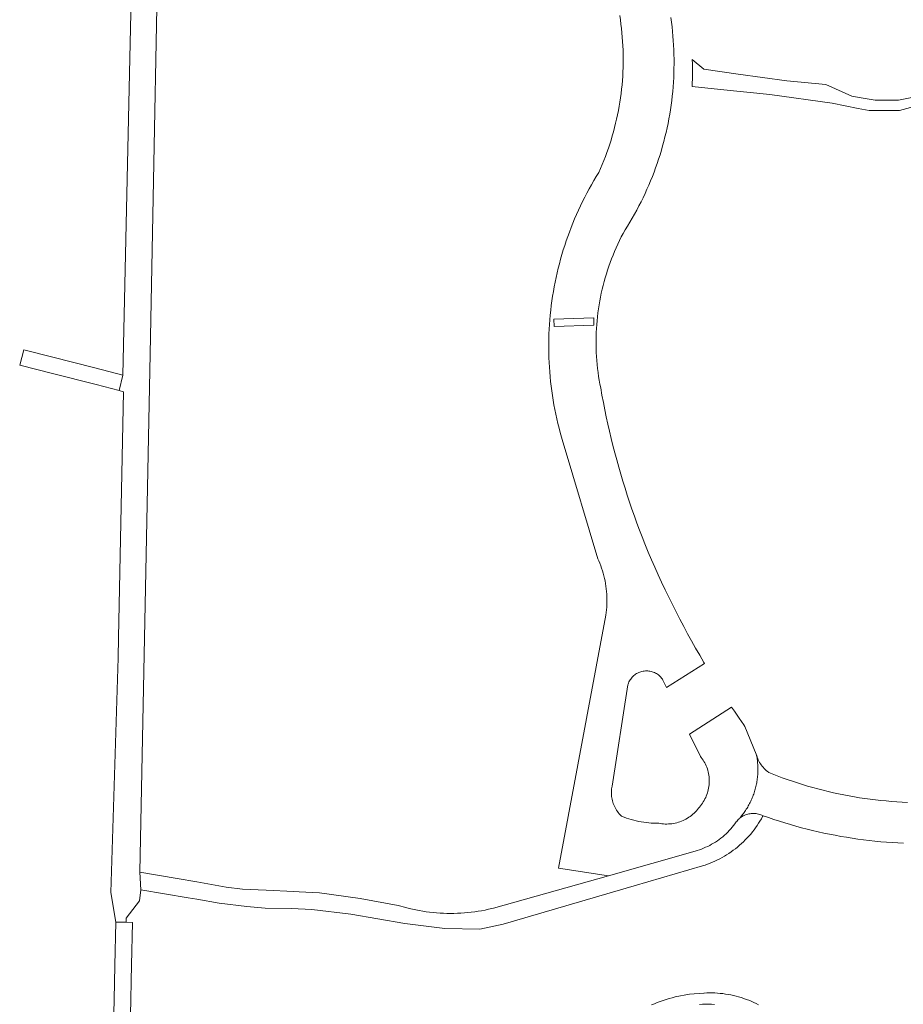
# Model space of a CAD drawing. Extents: x 152825 to 164088, y 457113 to 463005.
# Tile 274 of 364: x 158659 to 158762, y 460758 to 460873. Entities that reach past the tile are written whole.
import ezdxf

# ---------------------------------------------------------------- set-up
doc = ezdxf.new("R2010")
doc.units = 0
doc.header["$LTSCALE"] = 0.5
for name, color, linetype, lineweight in [('B-PV-VH-GESLOTENVERHARDING_ASFALT-GV', 251, 'CONTINUOUS', 18), ('B-PV-VH-HALFVERHARDING_GRAVEL-GV', 251, 'CONTINUOUS', 18), ('B-PV-VH-OPENVERHARDING_BETONSTRAATSTEEN-GV', 251, 'CONTINUOUS', 18), ('B-PV-VH-OPENVERHARDING_STRAATBAKSTEEN-GV', 251, 'CONTINUOUS', 18)]:
    doc.layers.add(name, color=color, linetype=linetype, lineweight=lineweight)

msp = doc.modelspace()

# ---------------------------------------------------------------- linework, layer by layer
at = {"layer": 'B-PV-VH-GESLOTENVERHARDING_ASFALT-GV', "flags": 128}
for points in [[(158662.8, 460833.795), (158659.607, 460834.604), (158659.113, 460832.819), (158662.924, 460831.851), (158668.005, 460830.562), (158670.688, 460829.882), (158671.144, 460831.678), (158667.871, 460832.51)], [(158672.236, 460767.937), (158670.297, 460767.981), (158670.188, 460762.932), (158670.103, 460758.976), (158669.999, 460754.184), (158671.938, 460754.142), (158672.042, 460758.895), (158672.09, 460761.127), (158672.129, 460762.967)]]:
    msp.add_lwpolyline(points, close=True, dxfattribs=at)
at = {"layer": 'B-PV-VH-HALFVERHARDING_GRAVEL-GV', "flags": 128}
msp.add_lwpolyline([(158763.044, 460864.021), (158761.49, 460863.673), (158760.398, 460863.674), (158758.739, 460863.675), (158757.132, 460863.967), (158756.057, 460864.163), (158752.998, 460865.506), (158748.454, 460865.953), (158742.785, 460866.739), (158738.816, 460867.321), (158737.447, 460868.425), (158737.483, 460867.909), (158737.487, 460867.23), (158737.48, 460866.551), (158737.422, 460865.288), (158740.74, 460864.915), (158746.493, 460864.361), (158753.757, 460863.342), (158756.79, 460862.741), (158758.067, 460862.488), (158761.586, 460862.472), (158764.843, 460863.373)], dxfattribs=at)
at = {"layer": 'B-PV-VH-OPENVERHARDING_BETONSTRAATSTEEN-GV', "flags": 128}
msp.add_lwpolyline([(158726, 460837.488), (158725.969, 460838.363), (158721.345, 460838.198), (158721.376, 460837.324)], close=True, dxfattribs=at)
msp.add_lwpolyline([(158762.512, 460781.914), (158761.891, 460781.943), (158761.271, 460781.98), (158760.651, 460782.025), (158760.032, 460782.077), (158759.414, 460782.138), (158758.796, 460782.207), (158758.179, 460782.283), (158757.564, 460782.368), (158756.949, 460782.46), (158756.336, 460782.56), (158755.724, 460782.668), (158755.113, 460782.785), (158754.505, 460782.909), (158753.897, 460783.04), (158753.292, 460783.18), (158752.688, 460783.327), (158752.086, 460783.482), (158751.487, 460783.645), (158750.889, 460783.816), (158750.294, 460783.994), (158749.701, 460784.18), (158749.11, 460784.373), (158748.522, 460784.574), (158747.937, 460784.783), (158747.144, 460785.085), (158746.357, 460785.401), (158746.336, 460785.416), (158746.199, 460785.522), (158746.066, 460785.634), (158745.939, 460785.752), (158745.818, 460785.876), (158745.702, 460786.005), (158745.592, 460786.139), (158745.489, 460786.278), (158745.392, 460786.422), (158745.302, 460786.57), (158745.219, 460786.723), (158745.143, 460786.878), (158745.074, 460787.038), (158745.013, 460787.2), (158744.959, 460787.365), (158744.913, 460787.532), (158744.943, 460787.383), (158744.97, 460787.234), (158744.994, 460787.084), (158745.016, 460786.933), (158745.035, 460786.782), (158745.051, 460786.631), (158745.065, 460786.48), (158745.076, 460786.328), (158745.085, 460786.177), (158745.091, 460786.025), (158745.094, 460785.873), (158745.095, 460785.721), (158745.093, 460785.569), (158745.088, 460785.417), (158745.081, 460785.266), (158745.071, 460785.114), (158745.058, 460784.963), (158745.043, 460784.811), (158745.025, 460784.661), (158745.004, 460784.51), (158744.981, 460784.36), (158744.955, 460784.21), (158744.927, 460784.061), (158744.896, 460783.912), (158744.862, 460783.764), (158744.826, 460783.616), (158744.787, 460783.469), (158744.746, 460783.323), (158744.702, 460783.178), (158744.656, 460783.033), (158744.607, 460782.889), (158744.556, 460782.746), (158744.502, 460782.604), (158744.445, 460782.463), (158744.386, 460782.323), (158744.325, 460782.184), (158744.262, 460782.046), (158744.195, 460781.909), (158744.127, 460781.773), (158744.056, 460781.639), (158743.983, 460781.506), (158743.908, 460781.374), (158743.83, 460781.243), (158743.75, 460781.114), (158743.668, 460780.986), (158743.583, 460780.86), (158743.497, 460780.735), (158743.408, 460780.612), (158743.317, 460780.49), (158743.224, 460780.37), (158743.128, 460780.252), (158743.031, 460780.135), (158742.932, 460780.02), (158743.03, 460780.102), (158743.144, 460780.185), (158743.263, 460780.262), (158743.385, 460780.333), (158743.512, 460780.396), (158743.641, 460780.452), (158743.774, 460780.501), (158743.909, 460780.542), (158744.047, 460780.575), (158744.186, 460780.6), (158744.326, 460780.618), (158744.467, 460780.628), (158744.608, 460780.629), (158744.749, 460780.623), (158744.89, 460780.608), (158745.029, 460780.586), (158745.167, 460780.556), (158745.304, 460780.518), (158745.437, 460780.472), (158745.568, 460780.419), (158745.696, 460780.359), (158746.328, 460780.138), (158746.963, 460779.924), (158747.601, 460779.718), (158748.241, 460779.52), (158748.883, 460779.329), (158749.527, 460779.146), (158750.174, 460778.97), (158750.823, 460778.803), (158751.473, 460778.643), (158752.126, 460778.491), (158752.78, 460778.346), (158753.436, 460778.21), (158754.094, 460778.081), (158754.753, 460777.96), (158755.413, 460777.847), (158756.075, 460777.742), (158756.738, 460777.645), (158757.402, 460777.556), (158758.067, 460777.475), (158758.733, 460777.402), (158759.399, 460777.336), (158760.067, 460777.279), (158760.735, 460777.229), (158761.404, 460777.188), (158762.073, 460777.154)], dxfattribs=at)
at = {"layer": 'B-PV-VH-OPENVERHARDING_STRAATBAKSTEEN-GV', "flags": 128}
for points in [[(158673.105, 460773.803), (158674.302, 460834.148), (158675.512, 460896.677), (158672.563, 460896.708), (158671.144, 460831.678), (158670.688, 460829.882), (158671.2, 460829.718), (158670.613, 460801.114), (158670.588, 460798.743), (158669.735, 460771.425), (158670.297, 460767.981), (158671.51, 460767.953), (158671.532, 460768.422), (158673.08, 460770.45), (158673.239, 460771.75)], [(158721.376, 460837.324), (158721.345, 460838.198), (158725.969, 460838.363), (158726, 460837.488)], [(158744.749, 460780.623), (158744.608, 460780.629), (158744.467, 460780.628), (158744.326, 460780.618), (158744.186, 460780.6), (158744.047, 460780.575), (158743.909, 460780.542), (158743.774, 460780.501), (158743.641, 460780.452), (158743.512, 460780.396), (158743.385, 460780.333), (158743.263, 460780.262), (158743.144, 460780.185), (158743.03, 460780.102), (158742.932, 460780.02), (158742.922, 460780.012), (158742.818, 460779.916), (158742.72, 460779.814), (158742.628, 460779.707), (158742.571, 460779.634), (158742.429, 460779.434), (158742.271, 460779.226), (158742.108, 460779.023), (158741.938, 460778.825), (158741.762, 460778.632), (158741.58, 460778.444), (158741.392, 460778.263), (158741.199, 460778.087), (158741.001, 460777.917), (158740.797, 460777.753), (158740.589, 460777.596), (158740.376, 460777.445), (158740.159, 460777.3), (158739.937, 460777.163), (158739.711, 460777.032), (158739.481, 460776.908), (158739.247, 460776.791), (158739.01, 460776.682), (158738.77, 460776.58), (158738.527, 460776.485), (158738.281, 460776.398), (158738.032, 460776.318), (158737.781, 460776.246), (158727.7, 460773.349), (158714.298, 460769.6), (158714.111, 460769.554), (158713.716, 460769.463), (158713.319, 460769.38), (158712.92, 460769.305), (158712.521, 460769.237), (158712.119, 460769.177), (158711.717, 460769.126), (158711.314, 460769.082), (158710.91, 460769.047), (158710.505, 460769.019), (158710.1, 460768.999), (158709.695, 460768.987), (158709.289, 460768.983), (158708.883, 460768.988), (158708.478, 460769), (158708.073, 460769.02), (158707.668, 460769.048), (158707.264, 460769.084), (158706.861, 460769.128), (158706.459, 460769.181), (158706.058, 460769.24), (158705.658, 460769.308), (158705.26, 460769.384), (158704.863, 460769.468), (158704.468, 460769.559), (158704.074, 460769.658), (158703.199, 460769.898), (158698.771, 460770.72), (158694.026, 460771.385), (158691.654, 460771.517), (158691.03, 460771.545), (158687.804, 460771.691), (158685.074, 460771.822), (158683.149, 460772.043), (158679.75, 460772.656), (158677.452, 460773.07), (158673.105, 460773.803), (158673.239, 460771.75), (158678.75, 460770.8), (158679.741, 460770.629), (158682.333, 460770.182), (158685.569, 460769.786), (158687.717, 460769.609), (158690.761, 460769.569), (158693.133, 460769.46), (158697.699, 460768.884), (158703.967, 460767.817), (158708.623, 460767.241), (158712.696, 460767.157), (158715.435, 460767.74), (158730.685, 460772.199), (158738.649, 460774.528), (158738.944, 460774.623), (158739.236, 460774.726), (158739.525, 460774.836), (158739.811, 460774.954), (158740.095, 460775.079), (158740.374, 460775.212), (158740.651, 460775.351), (158740.924, 460775.498), (158741.192, 460775.652), (158741.457, 460775.812), (158741.718, 460775.979), (158741.974, 460776.153), (158742.225, 460776.334), (158742.472, 460776.521), (158742.714, 460776.714), (158742.951, 460776.914), (158743.182, 460777.119), (158743.408, 460777.331), (158743.629, 460777.548), (158743.844, 460777.771), (158744.053, 460777.999), (158744.256, 460778.233), (158744.453, 460778.472), (158744.644, 460778.716), (158744.828, 460778.964), (158745.006, 460779.218), (158745.178, 460779.476), (158745.342, 460779.738), (158745.5, 460780.004), (158745.651, 460780.275), (158745.696, 460780.359), (158745.568, 460780.419), (158745.437, 460780.472), (158745.304, 460780.518), (158745.167, 460780.556), (158745.029, 460780.586), (158744.89, 460780.608)]]:
    msp.add_lwpolyline(points, close=True, dxfattribs=at)
for points in [[(158729.003, 460873.547), (158729.079, 460873.047), (158729.148, 460872.546), (158729.209, 460872.044), (158729.261, 460871.542), (158729.306, 460871.038), (158729.343, 460870.534), (158729.372, 460870.029), (158729.392, 460869.524), (158729.405, 460869.018), (158729.41, 460868.513), (158729.407, 460868.007), (158729.396, 460867.502), (158729.376, 460866.997), (158729.349, 460866.492), (158729.314, 460865.987), (158729.271, 460865.484), (158729.22, 460864.981), (158729.161, 460864.479), (158729.094, 460863.977), (158729.019, 460863.477), (158728.936, 460862.979), (158728.845, 460862.481), (158728.747, 460861.985), (158728.64, 460861.491), (158728.526, 460860.999), (158728.404, 460860.508), (158728.274, 460860.019), (158728.137, 460859.533), (158727.992, 460859.049), (158727.839, 460858.567), (158727.679, 460858.087), (158727.511, 460857.61), (158727.335, 460857.136), (158727.152, 460856.665), (158726.962, 460856.196), (158726.764, 460855.731), (158726.559, 460855.269), (158726.269, 460854.798), (158725.986, 460854.323), (158725.709, 460853.845), (158725.44, 460853.362), (158725.178, 460852.875), (158724.923, 460852.385), (158724.675, 460851.891), (158724.434, 460851.393), (158724.2, 460850.892), (158723.973, 460850.387), (158723.754, 460849.88), (158723.543, 460849.369), (158723.338, 460848.856), (158723.141, 460848.339), (158722.952, 460847.819), (158722.77, 460847.297), (158722.596, 460846.773), (158722.429, 460846.245), (158722.27, 460845.716), (158722.119, 460845.184), (158721.975, 460844.65), (158721.839, 460844.115), (158721.711, 460843.577), (158721.591, 460843.037), (158721.479, 460842.496), (158721.374, 460841.953), (158721.277, 460841.409), (158721.188, 460840.863), (158721.107, 460840.316), (158721.034, 460839.768), (158720.969, 460839.219), (158720.912, 460838.669), (158720.863, 460838.118), (158720.821, 460837.567), (158720.788, 460837.015), (158720.763, 460836.463), (158720.745, 460835.91), (158720.736, 460835.358), (158720.735, 460834.805), (158720.742, 460834.252), (158720.756, 460833.699), (158720.779, 460833.147), (158720.81, 460832.595), (158720.848, 460832.043), (158720.895, 460831.492), (158720.95, 460830.942), (158721.012, 460830.393), (158721.083, 460829.845), (158721.161, 460829.297), (158721.247, 460828.751), (158721.342, 460828.206), (158721.444, 460827.663), (158721.554, 460827.121), (158721.672, 460826.581), (158721.797, 460826.043), (158721.931, 460825.506), (158722.072, 460824.972), (158722.22, 460824.439), (158722.377, 460823.909), (158722.532, 460823.41), (158726.465, 460810.29), (158726.568, 460810.054), (158726.685, 460809.769), (158726.795, 460809.481), (158726.896, 460809.191), (158726.991, 460808.898), (158727.078, 460808.602), (158727.157, 460808.304), (158727.228, 460808.005), (158727.291, 460807.703), (158727.347, 460807.4), (158727.394, 460807.096), (158727.434, 460806.791), (158727.466, 460806.485), (158727.49, 460806.177), (158727.506, 460805.87), (158727.514, 460805.562), (158727.513, 460805.254), (158727.505, 460804.946), (158727.489, 460804.639), (158727.465, 460804.332), (158727.433, 460804.025), (158727.393, 460803.72), (158721.873, 460774.268), (158727.7, 460773.349), (158737.781, 460776.246), (158738.032, 460776.318), (158738.281, 460776.398), (158738.527, 460776.485), (158738.77, 460776.58), (158739.01, 460776.682), (158739.247, 460776.791), (158739.481, 460776.908), (158739.711, 460777.032), (158739.937, 460777.163), (158740.159, 460777.3), (158740.376, 460777.445), (158740.589, 460777.596), (158740.797, 460777.753), (158741.001, 460777.917), (158741.199, 460778.087), (158741.392, 460778.263), (158741.58, 460778.444), (158741.762, 460778.632), (158741.938, 460778.825), (158742.108, 460779.023), (158742.271, 460779.226), (158742.429, 460779.434), (158742.571, 460779.634), (158742.628, 460779.707), (158742.72, 460779.814), (158742.818, 460779.916), (158742.922, 460780.012), (158742.932, 460780.02), (158743.031, 460780.135), (158743.128, 460780.252), (158743.224, 460780.37), (158743.317, 460780.49), (158743.408, 460780.612), (158743.497, 460780.735), (158743.583, 460780.86), (158743.668, 460780.986), (158743.75, 460781.114), (158743.83, 460781.243), (158743.908, 460781.374), (158743.983, 460781.506), (158744.056, 460781.639), (158744.127, 460781.773), (158744.195, 460781.909), (158744.262, 460782.046), (158744.325, 460782.184), (158744.386, 460782.323), (158744.445, 460782.463), (158744.502, 460782.604), (158744.556, 460782.746), (158744.607, 460782.889), (158744.656, 460783.033), (158744.702, 460783.178), (158744.746, 460783.323), (158744.787, 460783.469), (158744.826, 460783.616), (158744.862, 460783.764), (158744.896, 460783.912), (158744.927, 460784.061), (158744.955, 460784.21), (158744.981, 460784.36), (158745.004, 460784.51), (158745.025, 460784.661), (158745.043, 460784.811), (158745.058, 460784.963), (158745.071, 460785.114), (158745.081, 460785.266), (158745.088, 460785.417), (158745.093, 460785.569), (158745.095, 460785.721), (158745.094, 460785.873), (158745.091, 460786.025), (158745.085, 460786.177), (158745.076, 460786.328), (158745.065, 460786.48), (158745.051, 460786.631), (158745.035, 460786.782), (158745.016, 460786.933), (158744.994, 460787.084), (158744.97, 460787.234), (158744.943, 460787.383), (158744.913, 460787.532), (158743.573, 460790.751), (158743.442, 460790.94), (158742.899, 460791.731), (158742.363, 460792.526), (158742.038, 460793.015), (158737.132, 460789.878), (158738.42, 460787.256), (158738.498, 460787.158), (158738.611, 460787.005), (158738.717, 460786.847), (158738.817, 460786.685), (158738.909, 460786.519), (158738.995, 460786.349), (158739.073, 460786.176), (158739.145, 460785.999), (158739.208, 460785.82), (158739.264, 460785.638), (158739.313, 460785.454), (158739.353, 460785.269), (158739.386, 460785.081), (158739.411, 460784.892), (158739.428, 460784.703), (158739.437, 460784.513), (158739.438, 460784.323), (158739.431, 460784.133), (158739.416, 460783.943), (158739.392, 460783.754), (158739.361, 460783.566), (158739.323, 460783.38), (158739.276, 460783.196), (158739.222, 460783.013), (158739.16, 460782.833), (158739.09, 460782.656), (158739.014, 460782.482), (158738.929, 460782.312), (158738.838, 460782.145), (158738.74, 460781.982), (158738.635, 460781.823), (158738.524, 460781.669), (158738.406, 460781.519), (158738.282, 460781.375), (158738.176, 460781.23), (158738.055, 460781.079), (158737.929, 460780.933), (158737.796, 460780.792), (158737.658, 460780.657), (158737.514, 460780.527), (158737.365, 460780.404), (158737.211, 460780.287), (158737.053, 460780.177), (158736.89, 460780.073), (158736.723, 460779.976), (158736.551, 460779.886), (158736.377, 460779.803), (158736.199, 460779.727), (158736.018, 460779.659), (158735.834, 460779.599), (158735.648, 460779.546), (158735.46, 460779.5), (158735.271, 460779.463), (158735.08, 460779.433), (158734.888, 460779.412), (158734.695, 460779.398), (158734.502, 460779.392), (158734.308, 460779.395), (158734.115, 460779.405), (158733.923, 460779.424), (158733.731, 460779.45), (158733.541, 460779.484), (158733.274, 460779.483), (158732.978, 460779.49), (158732.681, 460779.505), (158732.386, 460779.527), (158732.091, 460779.558), (158731.796, 460779.597), (158731.503, 460779.643), (158731.212, 460779.698), (158730.922, 460779.76), (158730.633, 460779.83), (158730.347, 460779.908), (158730.063, 460779.993), (158729.781, 460780.086), (158729.502, 460780.187), (158729.226, 460780.295), (158729.18, 460780.338), (158729.058, 460780.461), (158728.942, 460780.589), (158728.832, 460780.722), (158728.728, 460780.861), (158728.631, 460781.004), (158728.54, 460781.151), (158728.456, 460781.303), (158728.38, 460781.458), (158728.31, 460781.616), (158728.248, 460781.778), (158728.194, 460781.942), (158728.147, 460782.108), (158728.108, 460782.277), (158728.077, 460782.447), (158728.053, 460782.619), (158728.038, 460782.791), (158728.03, 460782.964), (158728.031, 460783.137), (158728.04, 460783.31), (158728.056, 460783.482), (158728.081, 460783.653), (158728.113, 460783.823), (158729.953, 460795.611), (158729.977, 460795.686), (158730.023, 460795.812), (158730.077, 460795.935), (158730.139, 460796.055), (158730.207, 460796.171), (158730.282, 460796.283), (158730.364, 460796.39), (158730.451, 460796.492), (158730.545, 460796.588), (158730.644, 460796.679), (158730.749, 460796.764), (158730.858, 460796.842), (158730.972, 460796.914), (158731.09, 460796.979), (158731.211, 460797.037), (158731.336, 460797.087), (158731.464, 460797.13), (158731.593, 460797.166), (158731.725, 460797.193), (158731.858, 460797.213), (158731.992, 460797.225), (158732.127, 460797.229), (158732.261, 460797.224), (158732.395, 460797.212), (158732.528, 460797.192), (158732.66, 460797.164), (158732.79, 460797.128), (158732.917, 460797.084), (158733.042, 460797.034), (158733.163, 460796.975), (158733.281, 460796.91), (158733.394, 460796.838), (158733.503, 460796.759), (158733.608, 460796.674), (158733.706, 460796.582), (158733.8, 460796.486), (158733.887, 460796.383), (158733.968, 460796.276), (158734.043, 460796.164), (158734.469, 460795.297), (158738.862, 460798.106), (158738.798, 460798.215), (158738.316, 460799.044), (158737.841, 460799.878), (158737.372, 460800.715), (158736.911, 460801.556), (158736.457, 460802.401), (158736.01, 460803.25), (158735.57, 460804.102), (158735.138, 460804.959), (158734.712, 460805.818), (158734.293, 460806.681), (158733.882, 460807.548), (158733.478, 460808.418), (158733.082, 460809.291), (158732.692, 460810.168), (158732.31, 460811.048), (158732.235, 460811.231), (158731.914, 460812.028), (158731.601, 460812.828), (158731.295, 460813.63), (158730.997, 460814.435), (158730.707, 460815.244), (158730.423, 460816.054), (158730.148, 460816.868), (158729.88, 460817.684), (158729.619, 460818.502), (158729.366, 460819.323), (158729.121, 460820.146), (158728.884, 460820.971), (158728.654, 460821.799), (158728.432, 460822.628), (158728.218, 460823.46), (158728.011, 460824.293), (158727.812, 460825.129), (158727.622, 460825.966), (158727.438, 460826.805), (158727.263, 460827.646), (158727.095, 460828.488), (158726.936, 460829.332), (158726.784, 460830.177), (158726.699, 460830.615), (158726.619, 460831.072), (158726.546, 460831.53), (158726.481, 460831.99), (158726.424, 460832.451), (158726.375, 460832.912), (158726.334, 460833.375), (158726.301, 460833.838), (158726.276, 460834.301), (158726.259, 460834.765), (158726.25, 460835.229), (158726.249, 460835.693), (158726.256, 460836.157), (158726.271, 460836.622), (158726.294, 460837.085), (158726.325, 460837.548), (158726.364, 460838.011), (158726.411, 460838.473), (158726.466, 460838.933), (158726.528, 460839.393), (158726.599, 460839.852), (158726.677, 460840.31), (158726.764, 460840.766), (158726.858, 460841.22), (158726.96, 460841.673), (158727.07, 460842.124), (158727.188, 460842.573), (158727.313, 460843.02), (158727.446, 460843.465), (158727.587, 460843.907), (158727.736, 460844.347), (158727.891, 460844.784), (158728.055, 460845.219), (158728.226, 460845.65), (158728.404, 460846.079), (158728.589, 460846.504), (158728.782, 460846.926), (158728.983, 460847.345), (158729.19, 460847.76), (158729.404, 460848.172), (158729.626, 460848.58), (158729.913, 460849.036), (158730.192, 460849.495), (158730.465, 460849.959), (158730.731, 460850.427), (158730.99, 460850.899), (158731.242, 460851.374), (158731.487, 460851.853), (158731.725, 460852.336), (158731.956, 460852.823), (158732.179, 460853.312), (158732.395, 460853.805), (158732.604, 460854.301), (158732.805, 460854.8), (158732.999, 460855.302), (158733.185, 460855.807), (158733.364, 460856.315), (158733.535, 460856.825), (158733.698, 460857.338), (158733.854, 460857.853), (158734.003, 460858.37), (158734.143, 460858.89), (158734.276, 460859.411), (158734.401, 460859.935), (158734.519, 460860.46), (158734.628, 460860.987), (158734.73, 460861.516), (158734.823, 460862.045), (158734.909, 460862.577), (158734.987, 460863.109), (158735.057, 460863.643), (158735.12, 460864.177), (158735.174, 460864.713), (158735.22, 460865.249), (158735.258, 460865.786), (158735.288, 460866.323), (158735.31, 460866.861), (158735.325, 460867.399), (158735.331, 460867.937), (158735.329, 460868.475), (158735.319, 460869.013), (158735.302, 460869.551), (158735.276, 460870.089), (158735.242, 460870.626), (158735.201, 460871.163), (158735.151, 460871.698), (158735.093, 460872.233), (158735.028, 460872.768), (158734.954, 460873.301)], [(158745.182, 460758.345), (158744.902, 460758.486), (158744.619, 460758.621), (158744.332, 460758.747), (158744.043, 460758.867), (158743.75, 460758.979), (158743.455, 460759.083), (158743.157, 460759.18), (158742.856, 460759.27), (158742.554, 460759.351), (158742.249, 460759.425), (158741.943, 460759.491), (158741.635, 460759.549), (158741.326, 460759.6), (158741.015, 460759.642), (158740.704, 460759.677), (158740.391, 460759.703), (158740.078, 460759.722), (158739.765, 460759.732), (158739.452, 460759.735), (158739.139, 460759.729), (158738.826, 460759.716), (158738.79, 460759.714), (158737.122, 460759.566), (158735.476, 460759.254), (158735.12, 460759.164), (158734.767, 460759.066), (158734.416, 460758.961), (158734.067, 460758.848), (158733.72, 460758.727), (158733.376, 460758.599), (158733.036, 460758.463), (158732.698, 460758.32)], [(158738.29, 460758.39), (158738.642, 460758.405), (158738.994, 460758.413), (158739.345, 460758.413), (158739.697, 460758.405), (158740.049, 460758.389)]]:
    msp.add_lwpolyline(points, dxfattribs=at)

doc.saveas('drawing.dxf')
